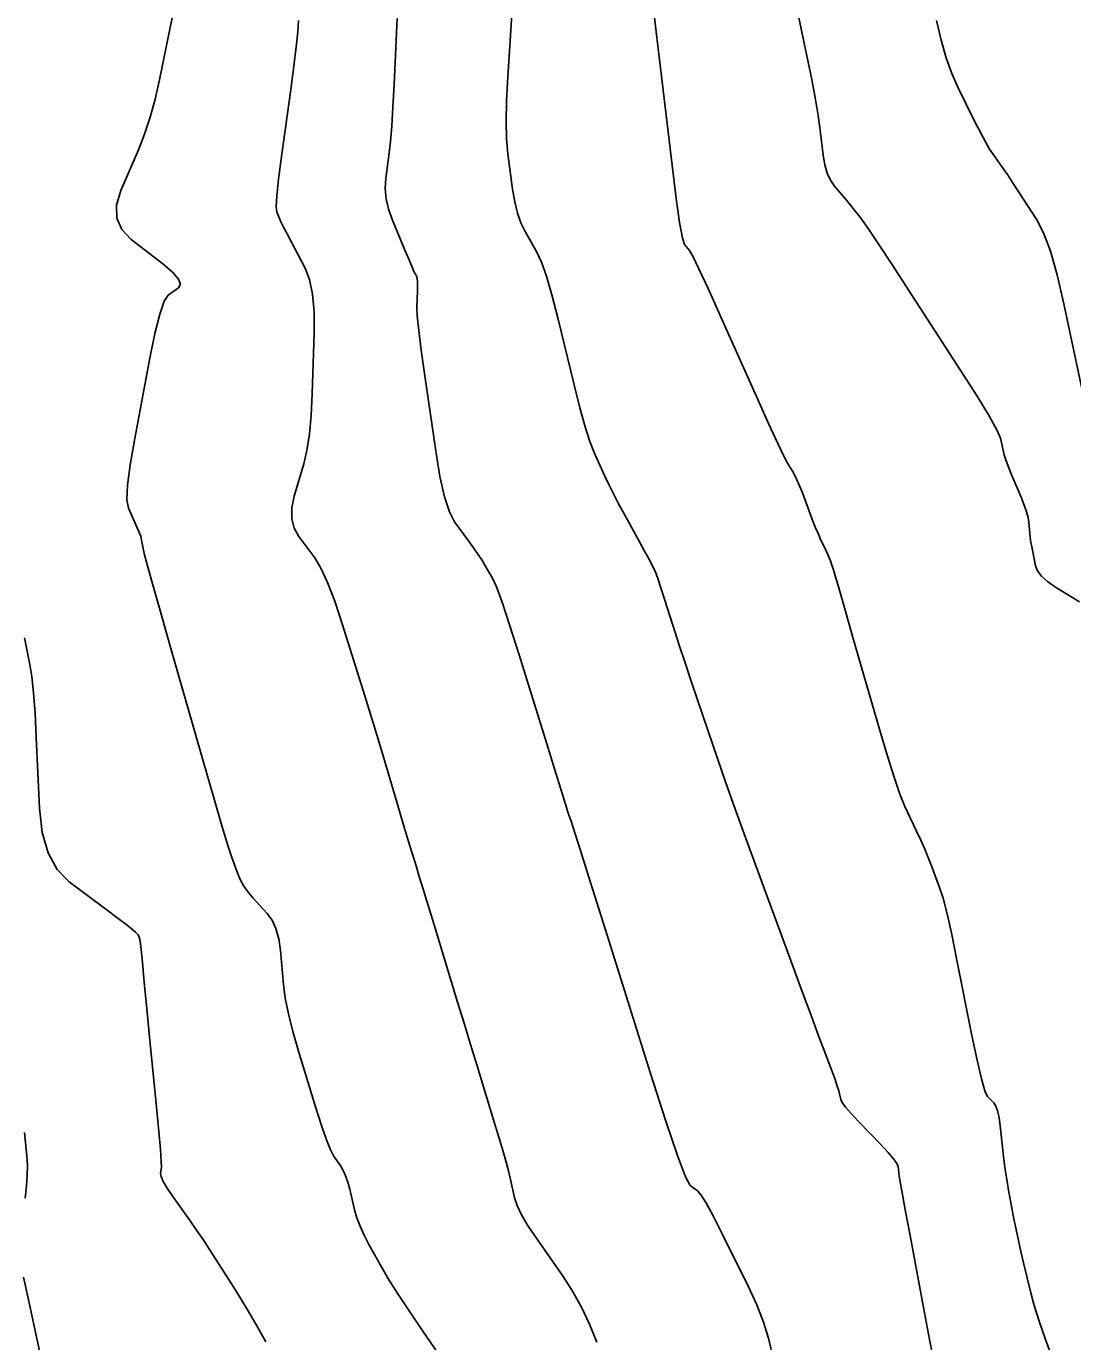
# Model space of a CAD drawing. Extents: x 2082232 to 2083549, y 592624 to 593832.
# Drawn here: x 2082963.1 to 2083005.7, y 593199.5 to 593253 of the extents above; entities that cross this region are included whole.
import ezdxf

# ---------------------------------------------------------------- set-up
doc = ezdxf.new("R2010")
doc.units = 0
doc.layers.add('DT_X_Contour_Major', color=7, linetype='Continuous')
doc.layers.add('DT_X_Contour_Minor', color=7, linetype='Continuous')

msp = doc.modelspace()

# ---------------------------------------------------------------- linework, layer by layer
at = {"layer": 'DT_X_Contour_Major'}
for points in [[(2082974.208, 593253.284), (2082974.176, 593252.828), (2082974.113, 593252.21), (2082974.019, 593251.428), (2082973.894, 593250.483), (2082973.519, 593247.744), (2082973.401, 593246.833), (2082973.329, 593246.154), (2082973.303, 593245.706), (2082973.322, 593245.491), (2082973.434, 593245.224), (2082973.497, 593245.087), (2082973.601, 593244.879), (2082973.746, 593244.597), (2082973.933, 593244.243), (2082974.486, 593243.202), (2082974.664, 593242.745), (2082974.783, 593242.153), (2082974.843, 593241.426), (2082974.845, 593240.565), (2082974.77, 593238.089), (2082974.728, 593237.214), (2082974.656, 593236.448), (2082974.555, 593235.79), (2082974.424, 593235.241), (2082974.037, 593233.92), (2082973.941, 593233.446), (2082973.94, 593233.015), (2082974.036, 593232.626), (2082974.229, 593232.279), (2082974.871, 593231.411), (2082975.122, 593230.999), (2082975.392, 593230.415), (2082975.682, 593229.657), (2082975.991, 593228.727), (2082976.842, 593226.015), (2082977.141, 593225.057), (2082977.4, 593224.217), (2082977.619, 593223.494), (2082977.797, 593222.89), (2082978.22, 593221.435), (2082978.372, 593220.917), (2082978.508, 593220.455), (2082978.631, 593220.049), (2082978.738, 593219.698), (2082979.005, 593218.837), (2082979.125, 593218.447), (2082979.286, 593217.924), (2082979.487, 593217.267), (2082979.728, 593216.477), (2082980.424, 593214.191), (2082980.686, 593213.332), (2082980.949, 593212.47), (2082981.214, 593211.604), (2082981.48, 593210.735), (2082982.19, 593208.412), (2082982.431, 593207.615), (2082982.62, 593206.966), (2082982.757, 593206.466), (2082982.842, 593206.114), (2082983.001, 593205.373), (2082983.103, 593205.059), (2082983.289, 593204.672), (2082983.561, 593204.211), (2082983.917, 593203.678), (2082984.98, 593202.159), (2082985.365, 593201.564), (2082985.721, 593200.921), (2082986.048, 593200.23), (2082986.347, 593199.489)], [(2083000.174, 593253.284), (2083000.36, 593252.487), (2083000.566, 593251.77), (2083000.792, 593251.132), (2083001.038, 593250.574), (2083001.723, 593249.194), (2083001.962, 593248.722), (2083002.164, 593248.342), (2083002.329, 593248.053), (2083002.458, 593247.857), (2083002.753, 593247.454), (2083002.885, 593247.268), (2083003.057, 593247.015), (2083003.27, 593246.693), (2083003.524, 593246.303), (2083004.257, 593245.173), (2083004.532, 593244.64), (2083004.806, 593243.892), (2083005.079, 593242.928), (2083005.352, 593241.748), (2083006.08, 593238.313)]]:
    msp.add_lwpolyline(points, dxfattribs=at)
at = {"layer": 'DT_X_Contour_Minor'}
for points in [[(2082994.312, 593254.636), (2082994.895, 593251.85), (2082995.093, 593250.884), (2082995.248, 593250.074), (2082995.361, 593249.421), (2082995.431, 593248.925), (2082995.563, 593247.809), (2082995.629, 593247.416), (2082995.728, 593247.074), (2082995.86, 593246.783), (2082996.025, 593246.543), (2082996.507, 593245.97), (2082996.677, 593245.767), (2082996.825, 593245.586), (2082996.95, 593245.427), (2082997.053, 593245.291), (2082997.297, 593244.957), (2082997.475, 593244.697), (2082997.826, 593244.166), (2082998.349, 593243.364), (2082999.046, 593242.291), (2083001.133, 593239.071), (2083001.823, 593237.991), (2083002.327, 593237.168), (2083002.645, 593236.601), (2083002.776, 593236.29), (2083002.879, 593235.803), (2083002.931, 593235.602), (2083003.008, 593235.363), (2083003.111, 593235.085), (2083003.24, 593234.77), (2083003.619, 593233.878), (2083003.745, 593233.564), (2083003.839, 593233.291), (2083003.902, 593233.06), (2083003.932, 593232.87), (2083003.971, 593232.418), (2083003.989, 593232.243), (2083004.014, 593232.058), (2083004.046, 593231.863), (2083004.086, 593231.657), (2083004.201, 593231.095), (2083004.285, 593230.882), (2083004.449, 593230.666), (2083004.693, 593230.447), (2083005.018, 593230.224), (2083005.991, 593229.624)], [(2082969.135, 593253.714), (2082968.982, 593252.999), (2082968.552, 593250.865), (2082968.378, 593250.087), (2082968.176, 593249.353), (2082967.948, 593248.664), (2082967.693, 593248.02), (2082966.978, 593246.362), (2082966.803, 593245.771), (2082966.816, 593245.242), (2082967.015, 593244.776), (2082967.402, 593244.372), (2082968.683, 593243.377), (2082969.084, 593243.037), (2082969.325, 593242.761), (2082969.407, 593242.551), (2082969.33, 593242.406), (2082968.912, 593242.105), (2082968.746, 593241.856), (2082968.564, 593241.335), (2082968.364, 593240.542), (2082968.146, 593239.478), (2082967.544, 593236.277), (2082967.359, 593235.199), (2082967.254, 593234.367), (2082967.23, 593233.78), (2082967.287, 593233.439), (2082967.547, 593232.857), (2082967.633, 593232.664), (2082967.697, 593232.52), (2082967.738, 593232.426), (2082967.757, 593232.383), (2082967.777, 593232.332), (2082967.787, 593232.296), (2082967.804, 593232.228), (2082967.826, 593232.127), (2082967.853, 593231.993), (2082967.936, 593231.593), (2082968.025, 593231.245), (2082968.23, 593230.5), (2082968.552, 593229.36), (2082968.99, 593227.823), (2082970.314, 593223.198), (2082970.76, 593221.649), (2082971.105, 593220.47), (2082971.349, 593219.662), (2082971.492, 593219.224), (2082971.739, 593218.55), (2082971.847, 593218.3), (2082971.986, 593218.053), (2082972.157, 593217.81), (2082972.359, 593217.57), (2082972.941, 593216.937), (2082973.137, 593216.664), (2082973.292, 593216.322), (2082973.403, 593215.911), (2082973.472, 593215.43), (2082973.599, 593214.055), (2082973.673, 593213.498), (2082973.8, 593212.858), (2082973.98, 593212.136), (2082974.212, 593211.332), (2082974.901, 593209.077), (2082975.141, 593208.317), (2082975.344, 593207.73), (2082975.509, 593207.315), (2082975.636, 593207.073), (2082975.926, 593206.656), (2082976.031, 593206.48), (2082976.127, 593206.264), (2082976.215, 593206.009), (2082976.294, 593205.714), (2082976.494, 593204.875), (2082976.586, 593204.552), (2082976.714, 593204.21), (2082976.878, 593203.85), (2082977.076, 593203.472), (2082977.653, 593202.439), (2082977.917, 593201.99), (2082978.28, 593201.417), (2082978.739, 593200.72), (2082979.296, 593199.9), (2082980.911, 593197.547)], [(2082982.905, 593253.733), (2082982.724, 593250.999), (2082982.673, 593250.034), (2082982.657, 593249.19), (2082982.677, 593248.467), (2082982.731, 593247.865), (2082982.922, 593246.419), (2082983.007, 593245.905), (2082983.12, 593245.447), (2082983.26, 593245.047), (2082983.427, 593244.702), (2082983.908, 593243.86), (2082984.097, 593243.456), (2082984.303, 593242.875), (2082984.525, 593242.119), (2082984.763, 593241.185), (2082985.422, 593238.461), (2082985.658, 593237.523), (2082985.873, 593236.752), (2082986.066, 593236.147), (2082986.237, 593235.709), (2082986.666, 593234.762), (2082986.836, 593234.399), (2082987.024, 593234.017), (2082987.232, 593233.619), (2082987.458, 593233.203), (2082988.085, 593232.07), (2082988.295, 593231.69), (2082988.454, 593231.399), (2082988.563, 593231.196), (2082988.621, 593231.081), (2082988.709, 593230.895), (2082988.758, 593230.77), (2082988.84, 593230.536), (2082988.954, 593230.192), (2082989.101, 593229.738), (2082989.537, 593228.382), (2082989.717, 593227.826), (2082989.931, 593227.178), (2082990.18, 593226.436), (2082990.463, 593225.601), (2082991.262, 593223.251), (2082991.589, 593222.305), (2082991.969, 593221.232), (2082992.401, 593220.03), (2082992.888, 593218.701), (2082994.255, 593214.986), (2082994.721, 593213.721), (2082995.092, 593212.715), (2082995.37, 593211.965), (2082995.555, 593211.474), (2082995.92, 593210.506), (2082996.043, 593210.178), (2082996.135, 593209.917), (2082996.197, 593209.726), (2082996.23, 593209.602), (2082996.277, 593209.364), (2082996.335, 593209.242), (2082996.474, 593209.054), (2082996.694, 593208.799), (2082996.995, 593208.479), (2082997.905, 593207.537), (2082998.205, 593207.216), (2082998.422, 593206.959), (2082998.556, 593206.766), (2082998.608, 593206.638), (2082998.634, 593206.382), (2082998.67, 593206.151), (2082998.759, 593205.649), (2082998.901, 593204.876), (2082999.095, 593203.831), (2082999.683, 593200.686), (2082999.887, 593199.605), (2083000.06, 593198.721)], [(2082988.643, 593253.864), (2082988.766, 593252.829), (2082988.928, 593251.466), (2082989.41, 593247.394), (2082989.577, 593246.046), (2082989.718, 593245.059), (2082989.832, 593244.431), (2082989.92, 593244.164), (2082990.117, 593243.929), (2082990.251, 593243.698), (2082990.505, 593243.179), (2082990.878, 593242.373), (2082991.37, 593241.279), (2082992.843, 593237.98), (2082993.336, 593236.882), (2082993.711, 593236.063), (2082993.968, 593235.523), (2082994.106, 593235.262), (2082994.316, 593234.937), (2082994.4, 593234.791), (2082994.494, 593234.595), (2082994.598, 593234.35), (2082994.713, 593234.055), (2082995.031, 593233.203), (2082995.146, 593232.901), (2082995.252, 593232.634), (2082995.35, 593232.402), (2082995.44, 593232.204), (2082995.666, 593231.723), (2082995.744, 593231.555), (2082995.807, 593231.411), (2082995.856, 593231.29), (2082995.89, 593231.194), (2082995.962, 593230.97), (2082996.033, 593230.732), (2082996.191, 593230.188), (2082996.437, 593229.336), (2082996.771, 593228.178), (2082997.778, 593224.679), (2082998.131, 593223.484), (2082998.434, 593222.523), (2082998.686, 593221.795), (2082998.889, 593221.3), (2082999.362, 593220.293), (2082999.534, 593219.922), (2082999.691, 593219.562), (2082999.836, 593219.214), (2082999.967, 593218.878), (2083000.3, 593217.998), (2083000.437, 593217.566), (2083000.601, 593216.929), (2083000.79, 593216.088), (2083001.004, 593215.042), (2083001.61, 593211.98), (2083001.821, 593210.963), (2083001.998, 593210.209), (2083002.141, 593209.719), (2083002.251, 593209.491), (2083002.5, 593209.233), (2083002.586, 593209.102), (2083002.659, 593208.902), (2083002.718, 593208.633), (2083002.763, 593208.295), (2083002.866, 593207.301), (2083002.91, 593206.921), (2083002.965, 593206.524), (2083003.03, 593206.111), (2083003.107, 593205.682), (2083003.324, 593204.516), (2083003.41, 593204.076), (2083003.502, 593203.631), (2083003.602, 593203.181), (2083003.709, 593202.726), (2083004.004, 593201.506), (2083004.145, 593200.988), (2083004.347, 593200.351), (2083004.61, 593199.594), (2083004.933, 593198.718)], [(2082978.223, 593253.365), (2082978.101, 593250.69), (2082978.055, 593249.763), (2082978.006, 593248.989), (2082977.955, 593248.367), (2082977.902, 593247.897), (2082977.759, 593246.849), (2082977.736, 593246.448), (2082977.774, 593246.032), (2082977.873, 593245.601), (2082978.033, 593245.154), (2082978.542, 593243.943), (2082978.712, 593243.54), (2082978.839, 593243.242), (2082978.923, 593243.047), (2082978.966, 593242.956), (2082979.021, 593242.851), (2082979.039, 593242.786), (2082979.049, 593242.669), (2082979.052, 593242.499), (2082979.048, 593242.278), (2082979.028, 593241.619), (2082979.043, 593241.259), (2082979.101, 593240.674), (2082979.202, 593239.864), (2082979.347, 593238.829), (2082979.792, 593235.767), (2082979.965, 593234.725), (2082980.15, 593233.898), (2082980.348, 593233.284), (2082980.557, 593232.885), (2082981.132, 593232.104), (2082981.335, 593231.823), (2082981.514, 593231.565), (2082981.668, 593231.33), (2082981.797, 593231.119), (2082982.108, 593230.586), (2082982.263, 593230.241), (2082982.494, 593229.607), (2082982.802, 593228.683), (2082983.185, 593227.468), (2082984.31, 593223.844), (2082984.681, 593222.65), (2082984.948, 593221.789), (2082985.113, 593221.26), (2082985.175, 593221.063), (2082985.203, 593220.981), (2082985.214, 593220.949), (2082985.226, 593220.916), (2082985.238, 593220.88), (2082985.252, 593220.843), (2082985.289, 593220.742), (2082985.388, 593220.434), (2082985.655, 593219.587), (2082986.091, 593218.201), (2082986.697, 593216.276), (2082988.536, 593210.423), (2082989.154, 593208.492), (2082989.627, 593207.09), (2082989.957, 593206.215), (2082990.142, 593205.87), (2082990.444, 593205.652), (2082990.592, 593205.481), (2082990.81, 593205.132), (2082991.098, 593204.604), (2082991.456, 593203.898), (2082992.504, 593201.777), (2082992.859, 593201.01), (2082993.138, 593200.303), (2082993.341, 593199.655), (2082993.468, 593199.066)], [(2082963.057, 593228.156), (2082963.28, 593227.072), (2082963.358, 593226.581), (2082963.428, 593225.923), (2082963.489, 593225.097), (2082963.54, 593224.103), (2082963.666, 593221.229), (2082963.777, 593220.233), (2082964.017, 593219.402), (2082964.384, 593218.735), (2082964.88, 593218.233), (2082966.373, 593217.113), (2082966.868, 593216.74), (2082967.233, 593216.461), (2082967.468, 593216.276), (2082967.573, 593216.185), (2082967.681, 593216.068), (2082967.719, 593215.998), (2082967.753, 593215.876), (2082967.782, 593215.702), (2082967.808, 593215.476), (2082967.87, 593214.804), (2082967.904, 593214.443), (2082967.96, 593213.865), (2082968.038, 593213.068), (2082968.138, 593212.054), (2082968.433, 593209.059), (2082968.528, 593208.065), (2082968.592, 593207.327), (2082968.626, 593206.845), (2082968.628, 593206.62), (2082968.594, 593206.363), (2082968.616, 593206.232), (2082968.706, 593206.032), (2082968.866, 593205.764), (2082969.095, 593205.426), (2082969.797, 593204.435), (2082970.061, 593204.057), (2082970.326, 593203.666), (2082970.593, 593203.262), (2082970.86, 593202.844), (2082971.577, 593201.713), (2082971.859, 593201.257), (2082972.17, 593200.736), (2082972.508, 593200.151), (2082972.874, 593199.502)], [(2082963.059, 593208.024), (2082963.153, 593207.069), (2082963.176, 593206.693), (2082963.173, 593206.283), (2082963.145, 593205.838), (2082963.092, 593205.358)], [(2082963.015, 593202.135), (2082963.243, 593201.097), (2082963.561, 593199.647), (2082964.527, 593195.234), (2082964.85, 593193.624), (2082965.095, 593192.104), (2082965.262, 593190.674), (2082965.35, 593189.335), (2082965.481, 593185.884), (2082965.55, 593184.684), (2082965.661, 593183.671), (2082965.812, 593182.847), (2082966.005, 593182.21), (2082966.572, 593180.764), (2082966.662, 593180.144), (2082966.503, 593179.372), (2082966.098, 593178.446), (2082965.445, 593177.366), (2082963.374, 593174.283), (2082962.602, 593173.217)]]:
    msp.add_lwpolyline(points, dxfattribs=at)

doc.saveas('drawing.dxf')
